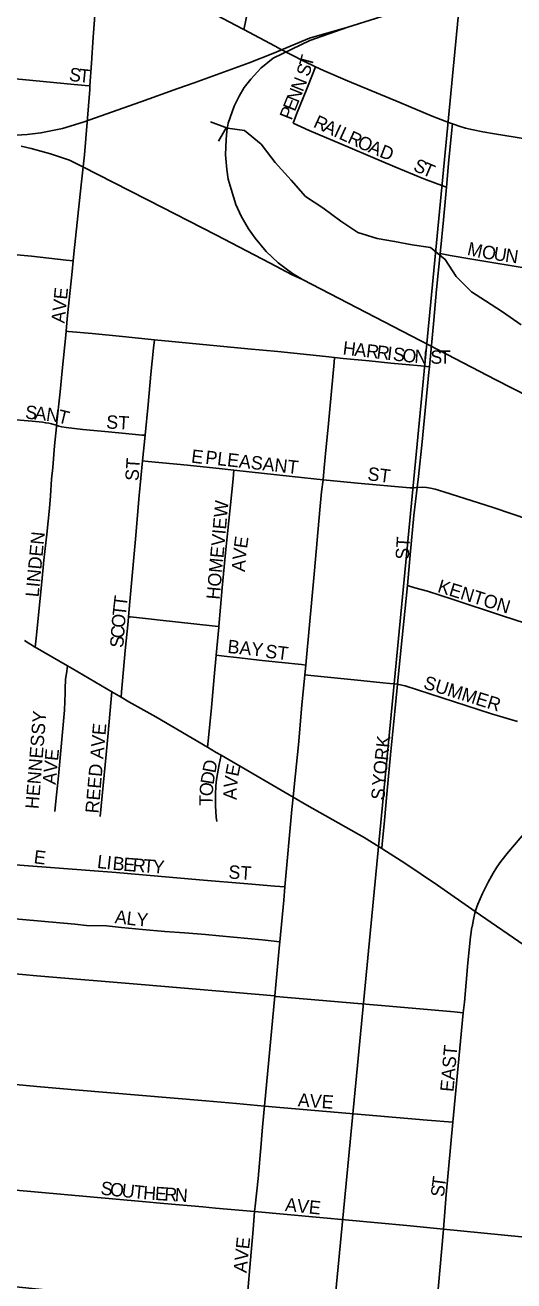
# Model space of a CAD drawing. Extents: x -209 to 4852, y 0 to 905.
# Drawn here: x 122.82 to 129.76, y 254.19 to 272 of the extents above; entities that cross this region are included whole.
import ezdxf

# ---------------------------------------------------------------- set-up
doc = ezdxf.new("R2010")
doc.units = 0
for name, color, linetype in [('GM_X_Airport_Location_Class_2', 7, 'Continuous'), ('GM_X_Airport_Location_Class_3', 7, 'Continuous'), ('GM_X_County_Road', 7, 'Continuous'), ('GM_X_Minor_River', 7, 'Continuous'), ('GM_X_US_Route', 7, 'Continuous')]:
    doc.layers.add(name, color=color, linetype=linetype)

msp = doc.modelspace()

# ---------------------------------------------------------------- linework, layer by layer
at = {"layer": 'GM_X_Airport_Location_Class_2'}
for points in [[(125.928, 271.938), (125.947, 272.027), (125.966, 272.121), (125.989, 272.321), (126.055, 272.938), (126.079, 273.18), (126.096, 273.357), (126.118, 273.576)], [(123.744, 271.14), (123.766, 271.462), (123.79, 271.833), (123.829, 272.326), (123.861, 272.66), (123.866, 272.713)], [(123.866, 272.713), (124.261, 272.676), (124.446, 272.653), (124.508, 272.641), (124.581, 272.623), (124.667, 272.593), (124.762, 272.551), (124.857, 272.502), (125.461, 272.187), (125.899, 271.953), (125.928, 271.938)], [(125.928, 271.938), (126.37, 271.702)], [(126.37, 271.702), (126.446, 271.662), (126.776, 271.491), (126.943, 271.412)], [(118.738, 271.611), (118.857, 271.6), (119.268, 271.561), (119.821, 271.512), (120.598, 271.434), (120.719, 271.421), (121.178, 271.375), (121.858, 271.314), (122.787, 271.229), (123.521, 271.159), (123.676, 271.146), (123.744, 271.14)], [(126.626, 270.609), (126.675, 270.74), (126.82, 271.099), (126.9, 271.302), (126.943, 271.412)], [(126.943, 271.412), (127.055, 271.359), (127.396, 271.212), (128.14, 270.902), (128.597, 270.71), (128.845, 270.615), (128.885, 270.6)], [(123.507, 268.66), (123.518, 268.756), (123.618, 269.738), (123.665, 270.164), (123.741, 271.09), (123.744, 271.14)], [(126.626, 270.609), (126.855, 270.506), (127.434, 270.261), (127.725, 270.14), (128.067, 269.994), (128.478, 269.823), (128.775, 269.711), (128.801, 269.701)], [(128.801, 269.701), (128.831, 270.039), (128.872, 270.469), (128.885, 270.6)], [(128.885, 270.6), (128.914, 270.59), (128.981, 270.568), (129.069, 270.542), (129.181, 270.516), (129.316, 270.49), (129.484, 270.458), (130.097, 270.359), (130.308, 270.321)], [(128.71, 268.762), (128.714, 268.806), (128.759, 269.238), (128.788, 269.547), (128.801, 269.701)], [(122.243, 268.786), (122.913, 268.723), (123.407, 268.67), (123.507, 268.66)], [(123.406, 267.659), (123.423, 267.838), (123.49, 268.505), (123.507, 268.66)], [(128.559, 267.155), (128.624, 267.819), (128.66, 268.251), (128.71, 268.762)], [(128.71, 268.762), (128.855, 268.736), (129.161, 268.682), (130.018, 268.539), (130.385, 268.479), (131.056, 268.369), (131.136, 268.356)], [(123.271, 266.328), (123.321, 266.798), (123.35, 267.1), (123.405, 267.653), (123.406, 267.659)], [(123.406, 267.659), (123.442, 267.656), (123.774, 267.626), (124.205, 267.585), (124.662, 267.54)], [(124.526, 266.184), (124.568, 266.621), (124.609, 267.051), (124.647, 267.419), (124.662, 267.54)], [(124.662, 267.54), (125.003, 267.505), (125.982, 267.409), (126.411, 267.372), (127.089, 267.303), (127.213, 267.289)], [(127.051, 265.553), (127.061, 265.671), (127.087, 265.925), (127.104, 266.111), (127.13, 266.352), (127.207, 267.218), (127.213, 267.289)], [(127.213, 267.289), (127.334, 267.275), (127.703, 267.238), (128.012, 267.209), (128.438, 267.168), (128.559, 267.155)], [(128.386, 265.443), (128.405, 265.598), (128.457, 266.092), (128.552, 267.079), (128.559, 267.155)], [(122.022, 266.462), (122.251, 266.442), (122.927, 266.385), (123.073, 266.368), (123.116, 266.362), (123.163, 266.354), (123.199, 266.348), (123.234, 266.338), (123.271, 266.328)], [(122.969, 263.178), (122.982, 263.307), (123.06, 264.107), (123.092, 264.413), (123.135, 264.781), (123.17, 265.148), (123.185, 265.325), (123.2, 265.56), (123.218, 265.729), (123.243, 266.033), (123.269, 266.305), (123.271, 266.328)], [(123.271, 266.328), (123.305, 266.314), (123.345, 266.303), (123.407, 266.293), (123.523, 266.28), (123.641, 266.268), (124.006, 266.234), (124.25, 266.209), (124.484, 266.188), (124.526, 266.184)], [(124.491, 265.82), (124.526, 266.184)], [(124.291, 263.61), (124.31, 263.827), (124.39, 264.711), (124.444, 265.33), (124.491, 265.82)], [(124.491, 265.82), (124.568, 265.812), (125.128, 265.759), (125.621, 265.707), (125.787, 265.689)], [(125.571, 263.47), (125.618, 264.021), (125.666, 264.517), (125.74, 265.196), (125.775, 265.567), (125.787, 265.689)], [(125.787, 265.689), (126.612, 265.599), (127.051, 265.553)], [(126.806, 262.925), (126.816, 263.033), (126.927, 264.268), (127.006, 265.128), (127.027, 265.381), (127.051, 265.553)], [(127.051, 265.553), (127.296, 265.528), (127.537, 265.506), (128.28, 265.44), (128.344, 265.44), (128.386, 265.443)], [(128.247, 264.052), (128.287, 264.489), (128.337, 265.045), (128.386, 265.443)], [(128.386, 265.443), (128.458, 265.449), (128.519, 265.445), (128.574, 265.435), (128.642, 265.42), (128.764, 265.384), (129.462, 265.159), (130.228, 264.899), (130.676, 264.758)], [(128.107, 262.653), (128.153, 263.131), (128.247, 264.052)], [(128.247, 264.052), (128.354, 264.021), (128.53, 263.971), (128.882, 263.861), (129.595, 263.623), (130.225, 263.421)], [(124.188, 262.469), (124.194, 262.545), (124.205, 262.699), (124.244, 263.131), (124.285, 263.545), (124.291, 263.61)], [(124.291, 263.61), (124.32, 263.607), (124.445, 263.594), (124.617, 263.575), (124.738, 263.564), (125.216, 263.511), (125.522, 263.476), (125.571, 263.47)], [(125.534, 263.063), (125.571, 263.464), (125.571, 263.47)], [(122.969, 263.178), (122.96, 263.183), (122.818, 263.271)], [(123.426, 262.912), (122.969, 263.178)], [(123.245, 260.849), (123.263, 261.041), (123.291, 261.261), (123.304, 261.4), (123.384, 262.285), (123.392, 262.532), (123.394, 262.593), (123.399, 262.718), (123.416, 262.838), (123.426, 262.912)], [(124.055, 262.546), (123.491, 262.874), (123.426, 262.912)], [(125.411, 261.759), (125.424, 261.892), (125.467, 262.325), (125.505, 262.757), (125.534, 263.063)], [(125.534, 263.063), (125.648, 263.051), (125.824, 263.031), (126.189, 262.991), (126.743, 262.932), (126.806, 262.925)], [(126.793, 262.784), (126.806, 262.925)], [(126.627, 261.053), (126.647, 261.246), (126.7, 261.794), (126.751, 262.358), (126.793, 262.784)], [(126.793, 262.784), (126.877, 262.776), (127.587, 262.704), (127.899, 262.673), (128.097, 262.655), (128.107, 262.653)], [(123.891, 260.779), (123.976, 261.658), (124.004, 261.96), (124.041, 262.387), (124.055, 262.546)], [(124.188, 262.469), (124.055, 262.546)], [(127.884, 260.324), (127.89, 260.386), (127.923, 260.718), (127.956, 261.093), (128.009, 261.654), (128.07, 262.267), (128.107, 262.653)], [(128.107, 262.653), (128.167, 262.641), (128.214, 262.63), (129.438, 262.235), (129.807, 262.126)], [(125.411, 261.759), (124.678, 262.192), (124.298, 262.405), (124.188, 262.469)], [(125.604, 261.646), (125.533, 261.687), (125.411, 261.759)], [(125.545, 260.704), (125.536, 260.766), (125.524, 260.927), (125.526, 261.097), (125.531, 261.203), (125.535, 261.266), (125.544, 261.328), (125.579, 261.514), (125.604, 261.646)], [(126.627, 261.053), (125.604, 261.646)], [(126.509, 259.779), (126.606, 260.878), (126.627, 261.053)], [(127.884, 260.324), (127.632, 260.479), (126.822, 260.939), (126.627, 261.053)], [(129.681, 260.275), (129.687, 260.281), (129.928, 260.564), (130.004, 260.653)], [(129.21, 259.428), (128.676, 259.802), (128.212, 260.114), (127.897, 260.316), (127.884, 260.324)], [(129.21, 259.428), (129.248, 259.532), (129.31, 259.683), (129.394, 259.845), (129.464, 259.974), (129.516, 260.06), (129.571, 260.137), (129.681, 260.275)], [(122.519, 260.105), (122.686, 260.092), (122.809, 260.083), (123.741, 260.009), (124.114, 259.984), (125.298, 259.881), (125.982, 259.821), (126.367, 259.791), (126.509, 259.779)], [(126.438, 258.999), (126.492, 259.592), (126.509, 259.779)], [(129.163, 259.212), (129.185, 259.315), (129.21, 259.428)], [(130.842, 258.287), (130.457, 258.556), (129.902, 258.953), (129.21, 259.428)], [(122.442, 259.326), (122.517, 259.334), (122.547, 259.336), (122.574, 259.335), (123.529, 259.248), (123.696, 259.231), (123.978, 259.224), (124.191, 259.204), (124.488, 259.175), (124.808, 259.144), (125.083, 259.129), (125.385, 259.105), (125.576, 259.084), (126.185, 259.029), (126.316, 259.014), (126.438, 258.999)], [(129.039, 257.993), (129.055, 258.145), (129.105, 258.701), (129.143, 259.07), (129.162, 259.208), (129.163, 259.212)], [(126.366, 258.231), (126.43, 258.91), (126.438, 258.999)], [(122.377, 258.573), (122.989, 258.515), (124.47, 258.395), (126.366, 258.231)], [(126.218, 256.668), (126.366, 258.231)], [(126.366, 258.231), (126.382, 258.224), (127.987, 258.088), (128.911, 258.005), (129.039, 257.993)], [(128.893, 256.443), (128.999, 257.59), (129.039, 257.993)], [(122.232, 257.016), (123.041, 256.941), (123.536, 256.902), (125.389, 256.744), (125.821, 256.704), (126.218, 256.668)], [(126.079, 255.176), (126.087, 255.249), (126.128, 255.644), (126.173, 256.135), (126.183, 256.259), (126.189, 256.32), (126.215, 256.626), (126.218, 256.668)], [(126.218, 256.668), (128.526, 256.468), (128.893, 256.443)], [(128.757, 254.925), (128.766, 255.047), (128.796, 255.415), (128.893, 256.443)], [(122.098, 255.528), (122.267, 255.513), (124.484, 255.314), (124.791, 255.29), (125.343, 255.242), (125.526, 255.224), (126.079, 255.176)], [(125.954, 253.718), (125.98, 253.996), (126.021, 254.491), (126.058, 254.917), (126.079, 255.176)], [(126.079, 255.176), (127.003, 255.091), (128.237, 254.976), (128.757, 254.925)], [(128.62, 253.456), (128.646, 253.694), (128.688, 254.127), (128.752, 254.866), (128.757, 254.925)], [(128.757, 254.925), (130.154, 254.788), (130.247, 254.779)]]:
    msp.add_lwpolyline(points, dxfattribs=at)
at = {"layer": 'GM_X_County_Road'}
for points in [[(125.454, 270.631), (125.696, 270.538), (125.937, 270.505), (126.171, 270.314), (126.373, 270.054), (126.598, 269.802), (126.8, 269.573), (127.049, 269.412), (127.304, 269.22), (127.545, 269.059), (127.817, 268.974), (128.066, 268.934), (128.316, 268.886), (128.573, 268.847), (128.783, 268.678), (128.94, 268.434), (129.158, 268.22), (129.354, 268.089), (129.595, 267.936), (129.858, 267.752)], [(125.678, 270.545), (125.566, 270.357)]]:
    msp.add_lwpolyline(points, dxfattribs=at)
at = {"layer": 'GM_X_Minor_River'}
for points in [[(108.909, 275.428), (129.104, 273.545), (127.195, 253.652), (106.979, 255.688)], [(129.104, 273.545), (149.411, 271.455), (147.511, 251.706), (127.195, 253.652)]]:
    msp.add_lwpolyline(points, close=True, dxfattribs=at)
at = {"layer": 'GM_X_US_Route'}
for points in [[(127.403, 271.973), (127.96, 272.146), (128.382, 272.254), (129.134, 272.384), (130.522, 272.727), (131.574, 272.971), (132.309, 273.151), (133.104, 273.43), (133.687, 273.659)], [(123.355, 270.536), (123.646, 270.625), (124.465, 270.915), (124.989, 271.104), (125.222, 271.185), (126.002, 271.468), (126.34, 271.597), (126.858, 271.816), (127.403, 271.973)], [(126.863, 271.784), (127.403, 271.973)], [(126.758, 268.393), (126.618, 268.48), (126.51, 268.557), (126.416, 268.632), (126.243, 268.793), (126.086, 268.981), (125.992, 269.11), (125.891, 269.291), (125.813, 269.457), (125.746, 269.673), (125.707, 269.819), (125.687, 269.953), (125.669, 270.163), (125.674, 270.379), (125.686, 270.498), (125.704, 270.61), (125.79, 270.854), (125.859, 270.992), (125.931, 271.118), (126.025, 271.237), (126.168, 271.391), (126.345, 271.534), (126.863, 271.784)], [(121.902, 270.532), (122.322, 270.463), (122.703, 270.441), (122.852, 270.451), (123.048, 270.473), (123.355, 270.536)], [(122.768, 270.286), (122.912, 270.254), (123.183, 270.178), (123.453, 270.085), (123.641, 269.994), (124.302, 269.655), (124.571, 269.519), (125.529, 269.026), (126.3, 268.623), (126.614, 268.462), (126.758, 268.393)], [(126.758, 268.393), (128.691, 267.39), (129.5, 266.972), (129.972, 266.728)]]:
    msp.add_lwpolyline(points, dxfattribs=at)

# ---------------------------------------------------------------- texts
at = {"layer": 'GM_X_Airport_Location_Class_3'}
for s, height, rotation, p in [('S', 0.189, 72.104, (126.847, 271.26)), ('T', 0.189, 74.9727, (126.891, 271.397)), ('S', 0.189, 352.15, (123.44, 271.215)), ('T', 0.189, 354.1731, (123.58, 271.196)), ('N', 0.189, 68.2462, (126.701, 270.891)), ('N', 0.189, 68.2602, (126.763, 271.045)), ('E', 0.189, 68.224, (126.651, 270.767)), ('P', 0.189, 68.2544, (126.602, 270.643)), ('R', 0.189, 335.3249, (126.9, 270.562)), ('A', 0.189, 335.3119, (127.036, 270.499)), ('I', 0.189, 335.3117, (127.188, 270.43)), ('L', 0.189, 335.3288, (127.263, 270.395)), ('R', 0.189, 335.3139, (127.385, 270.339)), ('O', 0.189, 335.3328, (127.521, 270.276)), ('A', 0.189, 337.4412, (127.679, 270.204)), ('D', 0.189, 338.7055, (127.838, 270.138)), ('S', 0.189, 335.7573, (128.317, 269.945)), ('T', 0.189, 336.8336, (128.442, 269.889)), ('M', 0.189, 347.0286, (129.084, 268.745)), ('O', 0.189, 351.2734, (129.294, 268.698)), ('U', 0.189, 351.522, (129.46, 268.672)), ('N', 0.189, 351.5222, (129.625, 268.648)), ('AVE', 0.1894, 84.0895, (123.383, 267.767)), ('H', 0.189, 353.2193, (127.323, 267.332)), ('A', 0.189, 353.2203, (127.488, 267.312)), ('R', 0.189, 353.225, (127.654, 267.292)), ('R', 0.189, 353.2334, (127.803, 267.275)), ('I', 0.189, 353.211, (127.952, 267.257)), ('S', 0.189, 353.2305, (128.034, 267.247)), ('O', 0.189, 353.2193, (128.167, 267.231)), ('N', 0.189, 356.0461, (128.342, 267.211)), ('S', 0.189, 359.9044, (128.573, 267.199)), ('T', 0.189, 359.9956, (128.707, 267.198)), ('S', 0.189, 354.0404, (122.819, 266.423)), ('A', 0.189, 354.0337, (122.951, 266.409)), ('N', 0.189, 351.6875, (123.115, 266.392)), ('T', 0.189, 346.2885, (123.275, 266.369)), ('ST', 0.1894, 356.4186, (123.971, 266.282)), ('E', 0.189, 352.8783, (125.173, 265.798)), ('PLEASANT', 0.1894, 353.5737, (125.374, 265.781)), ('ST', 0.1894, 86.4122, (124.433, 265.532)), ('ST', 0.1894, 352.8716, (127.673, 265.548)), ('HOMEVIEW', 0.1894, 84.8056, (125.583, 263.848)), ('LINDEN', 0.1894, 84.5065, (123.016, 263.883)), ('E', 0.189, 82.0785, (125.971, 264.572)), ('ST', 0.1894, 86.4258, (128.266, 264.415)), ('V', 0.189, 83.9784, (125.953, 264.408)), ('A', 0.189, 85.8435, (125.941, 264.243)), ('KENTON', 0.1894, 342.824, (128.662, 263.964)), ('T', 0.189, 83.3189, (124.265, 263.745)), ('O', 0.189, 85.4052, (124.237, 263.448)), ('T', 0.189, 83.8408, (124.251, 263.613)), ('C', 0.189, 85.7411, (124.226, 263.298)), ('S', 0.189, 85.7343, (124.216, 263.165)), ('BAY', 0.1894, 354.0932, (125.689, 263.098)), ('ST', 0.1894, 352.8783, (126.223, 263.032)), ('SUMMER', 0.1894, 342.7585, (128.462, 262.597)), ('HENNESSY', 0.1894, 85.4243, (123.016, 260.878)), ('REED AVE', 0.1894, 84.9602, (123.866, 260.816)), ('YORK', 0.1894, 84.1474, (127.933, 261.2)), ('AVE', 0.1894, 84.4782, (123.258, 261.224)), ('D', 0.189, 79.6052, (125.523, 261.384)), ('E', 0.189, 78.8374, (125.848, 261.335)), ('D', 0.189, 80.5377, (125.496, 261.221)), ('V', 0.189, 82.5483, (125.827, 261.173)), ('O', 0.189, 85.6901, (125.484, 261.059)), ('A', 0.189, 89.1694, (125.825, 261.012)), ('S', 0.189, 82.8783, (127.916, 261.001)), ('T', 0.189, 89.4536, (125.483, 260.929)), ('E', 0.189, 352.8783, (122.94, 260.115)), ('L', 0.189, 353.3325, (123.839, 260.048)), ('I', 0.189, 353.3412, (123.972, 260.033)), ('B', 0.189, 354.5822, (124.059, 260.023)), ('E', 0.189, 355.5492, (124.212, 260.008)), ('R', 0.189, 355.6088, (124.345, 259.998)), ('T', 0.189, 355.5971, (124.494, 259.986)), ('Y', 0.189, 355.6049, (124.627, 259.976)), ('ST', 0.1894, 356.4254, (125.704, 259.898)), ('A', 0.189, 353.165, (124.09, 259.265)), ('L', 0.189, 353.1519, (124.255, 259.245)), ('Y', 0.189, 355.759, (124.397, 259.228)), ('EAST', 0.1894, 85.0976, (128.9, 256.866)), ('AVE', 0.1894, 356.0569, (126.688, 256.665)), ('S', 0.189, 353.6885, (123.889, 255.415)), ('T', 0.189, 82.5751, (128.779, 255.506)), ('O', 0.189, 353.6779, (124.021, 255.4)), ('U', 0.189, 353.6831, (124.187, 255.382)), ('T', 0.189, 354.1731, (124.355, 255.364)), ('H', 0.189, 355.9732, (124.494, 255.349)), ('E', 0.189, 356.4375, (124.662, 255.338)), ('R', 0.189, 356.4161, (124.795, 255.329)), ('N', 0.189, 356.4294, (124.944, 255.32)), ('S', 0.189, 84.4457, (128.766, 255.375)), ('AVE', 0.1894, 354.0932, (126.505, 255.182)), ('AVE', 0.1894, 84.1022, (125.966, 254.298))]:
    msp.add_text(s, height=height, rotation=rotation, dxfattribs=at).set_placement(p)

doc.saveas('drawing.dxf')
